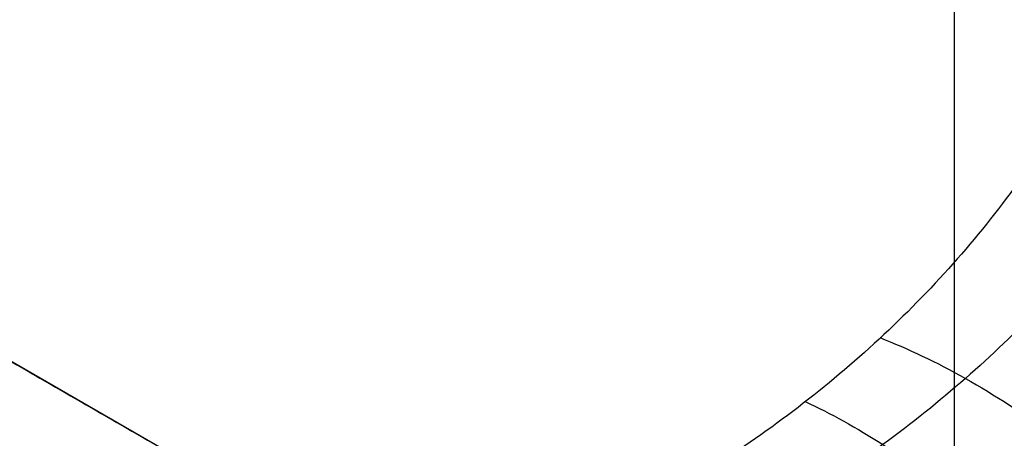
# Model space of a CAD drawing. Header units: centimetres. Extents: x -10 to 8.9, y -29.1 to -8.
# Tile 596 of 656: x -6.5804 to -6.5484, y -28.3728 to -28.3592. Entities that reach past the tile are written whole.
import ezdxf

# ---------------------------------------------------------------- set-up
doc = ezdxf.new("R2010")
doc.units = ezdxf.units.CM
doc.layers.add('Default', color=7, linetype='Continuous', true_color=0x000000)

msp = doc.modelspace()

# ---------------------------------------------------------------- linework, layer by layer
at = {"layer": 'Default'}
for p, q in [((-6.550000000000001, -28.35915252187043, 0.2690766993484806), (-6.550000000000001, -28.43016660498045, 0.2432296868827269)), ((-6.5625, -28.38080315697, 0.28950257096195), (-6.586499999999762, -28.36694675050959, 0.28950257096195))]:
    msp.add_line(p, q, dxfattribs=at)
at = {"layer": 'Default', "extrusion": (1, 0, 0)}
for radius in [3.9, 3.6]:
    msp.add_arc((-25.205, 0.45, -6.550000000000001), radius, 90, 180, dxfattribs=at)
at = {"layer": 'Default', "extrusion": (0, 0, -1)}
for centre, radius, start, end in [((6.550000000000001, -28.205, -0.45), 0.9, 270, 90), ((6.550000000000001, -28.205, 0.3399975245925), 0.9000000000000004, 270, 90), ((6.550000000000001, -28.205, -0.45), 0.9, 90, 270), ((6.550000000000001, -28.205, 0.3399975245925), 0.8999999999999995, 90, 270), ((6.550000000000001, -28.205, 1.15), 0.8550000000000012, 270, 90), ((6.550000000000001, -28.205, 1.15), 0.8550000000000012, 90, 270), ((6.550000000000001, -28.205, -0.35), 0.775, 270, 90), ((6.550000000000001, -28.205, -0.35), 0.6000000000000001, 270, 90), ((6.550000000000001, -28.205, -0.4), 0.6000000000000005, 270, 90), ((6.550000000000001, -28.205, -0.4), 0.5999999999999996, 90, 270), ((6.550000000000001, -28.205, -0.2), 0.6367740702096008, 180, 0), ((6.550000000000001, -28.205, -0.1809807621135), 0.6125, 180, 0), ((6.550000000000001, -28.205, -0.1625), 0.6075000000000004, 180, 0), ((6.550000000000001, -28.205, -0.195), 0.6075000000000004, 180, 0), ((6.550000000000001, -28.205, 1.220980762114), 0.6075, 180, 0), ((6.550000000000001, -28.205, 1.24), 0.6075000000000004, 180, 0), ((6.550000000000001, -28.205, -0.18660444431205), 0.5500000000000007, 180, 0), ((6.55000000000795, -28.20500000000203, -0.1625), 0.1937629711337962, 263.8385486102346, 306.1614513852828)]:
    msp.add_arc(centre, radius, start, end, dxfattribs=at)
at = {"layer": 'Default'}
for centre, radius, start, end in [((-6.550000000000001, -28.205, -1.15), 0.8549999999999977, 90, 270), ((-6.550000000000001, -28.205, -0.82), 0.8349999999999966, 90, 270), ((-6.550000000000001, -28.205, -1.13), 0.8349999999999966, 90, 270), ((-6.550000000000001, -28.205, -0.9750000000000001), 0.8350000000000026, 90, 270), ((-6.550000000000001, -28.205, -0.82), 0.8349999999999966, 270, 90), ((-6.550000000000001, -28.205, -1.13), 0.8349999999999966, 270, 90), ((-6.550000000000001, -28.205, -0.9750000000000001), 0.8350000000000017, 270, 90), ((-6.550000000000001, -28.205, -0.17362505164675), 0.7750000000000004, 90, 270), ((-6.550000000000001, -28.205, 0.35), 0.775, 270, 90), ((-6.550000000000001, -28.205, -0.1486250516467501), 0.7749999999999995, 270, 90), ((-6.550000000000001, -28.205, 0.45), 0.6000000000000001, 90, 270), ((-6.550000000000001, -28.205, 0.45), 0.6000000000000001, 270, 90), ((-6.550000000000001, -28.205, 0.35), 0.6000000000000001, 270, 90), ((-6.550000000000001, -28.205, -1.24), 0.6400000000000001, 180, 0), ((-6.550000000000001, -28.205, 0.2), 0.6367740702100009, 180, 0), ((-6.550000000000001, -28.205, 0.1625), 0.6231698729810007, 180, 0), ((-6.550000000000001, -28.205, 0.17875), 0.6074999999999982, 180, 0), ((-6.550000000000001, -28.205, -1.230490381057), 0.6074999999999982, 180, 0), ((-6.550000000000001, -28.205, 0.195), 0.55, 180, 0), ((-6.550000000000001, -28.205, 0.1782088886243), 0.55, 248.3999999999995, 0)]:
    msp.add_arc(centre, radius, start, end, dxfattribs=at)
at = {"layer": 'Default', "extrusion": (-1, 0, 0)}
msp.add_arc((28.205, -0.1449999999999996, 6.550000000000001), 1.2, 275.5456418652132, 280.0456954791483, dxfattribs=at)
at = {"layer": 'Default'}
for points in [[(-6.549999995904, -29.10499504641, -1.129995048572), (-6.562534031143, -29.10499504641, -1.129995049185), (-6.587613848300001, -29.10447872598, -1.129973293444), (-6.625216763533, -29.1021145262, -1.129982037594), (-6.662695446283, -29.09818200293, -1.129979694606), (-6.700029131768, -29.0926742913, -1.129980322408), (-6.737073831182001, -29.08561193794, -1.129980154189), (-6.773802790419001, -29.0770016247, -1.129980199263), (-6.810138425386, -29.06685949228, -1.129980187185), (-6.845986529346, -29.05521510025, -1.129980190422), (-6.881339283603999, -29.04207130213, -1.129980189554), (-6.916101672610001, -29.02746185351, -1.129980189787), (-6.950229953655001, -29.01140569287, -1.129980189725), (-6.983649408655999, -28.99393710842, -1.129980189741), (-7.016292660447, -28.97509411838, -1.129980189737), (-7.048140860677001, -28.95488652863, -1.129980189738), (-7.079107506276, -28.93336748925, -1.129980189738), (-7.109151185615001, -28.91056651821, -1.129980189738), (-7.138208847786, -28.88653057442, -1.129980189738), (-7.166219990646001, -28.86131294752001, -1.129980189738), (-7.193170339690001, -28.8349254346, -1.129980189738), (-7.218986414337, -28.80743764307, -1.129980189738), (-7.243631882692, -28.77888933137, -1.129980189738), (-7.267057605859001, -28.74933627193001, -1.129980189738), (-7.289212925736, -28.71884626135, -1.129980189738), (-7.310087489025, -28.68743253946, -1.129980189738), (-7.329624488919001, -28.65517728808, -1.129980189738), (-7.347795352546, -28.62212915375, -1.129980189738), (-7.364564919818, -28.5883504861, -1.129980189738), (-7.379896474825, -28.5539205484, -1.129980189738), (-7.393783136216, -28.51885373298, -1.129980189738), (-7.406186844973, -28.48324093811, -1.129980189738), (-7.417089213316, -28.44713727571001, -1.129980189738), (-7.426469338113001, -28.41060914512, -1.129980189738), (-7.434307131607, -28.37374413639, -1.129980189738), (-7.440599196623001, -28.33655693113, -1.129980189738), (-7.445327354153, -28.29914276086, -1.129980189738), (-7.448484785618, -28.26156197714, -1.129980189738), (-7.450065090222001, -28.22388067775, -1.129980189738), (-7.450066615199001, -28.18619179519, -1.129980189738), (-7.44848930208, -28.14850979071, -1.129980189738), (-7.445334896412, -28.11092897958, -1.129980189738), (-7.440609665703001, -28.07351393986, -1.129980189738), (-7.434320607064, -28.03632652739, -1.129980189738), (-7.426485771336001, -27.99946088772, -1.129980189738), (-7.41710840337, -27.962931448, -1.129980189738), (-7.406208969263, -27.92682714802, -1.129980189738), (-7.393807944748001, -27.89121296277, -1.129980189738), (-7.379924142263, -27.8561452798, -1.129980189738), (-7.364595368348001, -27.82171420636, -1.129980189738), (-7.347828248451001, -27.78793376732, -1.129980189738), (-7.329660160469, -27.75488449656, -1.129980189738), (-7.310125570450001, -27.72262746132, -1.129980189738), (-7.289253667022, -27.69121236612, -1.129980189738), (-7.267100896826, -27.66072075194, -1.129980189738), (-7.24367717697, -27.63116541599, -1.129980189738), (-7.219034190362, -27.60261541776, -1.129980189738), (-7.193220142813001, -27.57512541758, -1.129980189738), (-7.166272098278, -27.54873599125, -1.129980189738), (-7.138263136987, -27.52351627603, -1.129980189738), (-7.109206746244, -27.4994775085, -1.129980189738), (-7.079164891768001, -27.47667419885, -1.129980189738), (-7.048199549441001, -27.45515245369, -1.129980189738), (-7.016352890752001, -27.43494235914, -1.129980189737), (-6.983711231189, -27.41609686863, -1.129980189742), (-6.950292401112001, -27.39862529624, -1.129980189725), (-6.916165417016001, -27.38256652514, -1.129980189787), (-6.881404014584, -27.36795432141, -1.129980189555), (-6.846052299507, -27.35480779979, -1.129980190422), (-6.810204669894, -27.34316048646, -1.129980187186), (-6.773868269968, -27.33301516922, -1.129980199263), (-6.73714051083, -27.32440226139, -1.12998015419), (-6.700099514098, -27.31733765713, -1.129980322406), (-6.662768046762, -27.31182714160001, -1.129979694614), (-6.625283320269, -27.30789088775, -1.129982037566), (-6.587660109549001, -27.3055227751, -1.129973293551), (-6.562551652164, -27.30500495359, -1.129995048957), (-6.550000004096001, -27.30500495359, -1.129995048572)], [(-6.550000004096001, -27.30500495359, -1.129995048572), (-6.537465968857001, -27.30500495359, -1.129995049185), (-6.512386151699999, -27.30552127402, -1.129973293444), (-6.474783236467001, -27.3078854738, -1.129982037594), (-6.437304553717, -27.31181799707, -1.129979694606), (-6.399970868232, -27.3173257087, -1.129980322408), (-6.362926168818, -27.32438806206, -1.129980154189), (-6.326197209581, -27.3329983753, -1.129980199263), (-6.289861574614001, -27.34314050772, -1.129980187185), (-6.254013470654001, -27.35478489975, -1.129980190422), (-6.218660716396, -27.36792869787, -1.129980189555), (-6.183898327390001, -27.38253814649, -1.129980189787), (-6.149770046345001, -27.39859430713, -1.129980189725), (-6.116350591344, -27.41606289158, -1.129980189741), (-6.083707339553, -27.43490588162, -1.129980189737), (-6.051859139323, -27.45511347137, -1.129980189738), (-6.020892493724, -27.47663251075, -1.129980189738), (-5.990848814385, -27.49943348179, -1.129980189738), (-5.961791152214, -27.52346942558, -1.129980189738), (-5.933780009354, -27.54868705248, -1.129980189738), (-5.906829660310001, -27.5750745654, -1.129980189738), (-5.881013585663, -27.60256235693, -1.129980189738), (-5.856368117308, -27.63111066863, -1.129980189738), (-5.832942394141, -27.66066372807, -1.129980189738), (-5.810787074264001, -27.69115373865, -1.129980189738), (-5.789912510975, -27.72256746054, -1.129980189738), (-5.770375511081, -27.75482271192, -1.129980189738), (-5.752204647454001, -27.78787084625, -1.129980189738), (-5.735435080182, -27.8216495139, -1.129980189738), (-5.720103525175, -27.8560794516, -1.129980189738), (-5.706216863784, -27.89114626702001, -1.129980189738), (-5.693813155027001, -27.92675906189, -1.129980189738), (-5.682910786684, -27.96286272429, -1.129980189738), (-5.673530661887, -27.99939085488, -1.129980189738), (-5.665692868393, -28.03625586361, -1.129980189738), (-5.659400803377, -28.07344306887, -1.129980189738), (-5.654672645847, -28.11085723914, -1.129980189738), (-5.651515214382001, -28.14843802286, -1.129980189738), (-5.649934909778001, -28.18611932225, -1.129980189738), (-5.649933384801, -28.22380820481, -1.129980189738), (-5.65151069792, -28.26149020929, -1.129980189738), (-5.654665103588, -28.29907102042, -1.129980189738), (-5.659390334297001, -28.33648606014, -1.129980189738), (-5.665679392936, -28.37367347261, -1.129980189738), (-5.673514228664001, -28.41053911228, -1.129980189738), (-5.68289159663, -28.447068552, -1.129980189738), (-5.693791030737, -28.48317285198, -1.129980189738), (-5.706192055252, -28.51878703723, -1.129980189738), (-5.720075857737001, -28.5538547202, -1.129980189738), (-5.735404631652, -28.58828579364, -1.129980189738), (-5.752171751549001, -28.62206623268, -1.129980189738), (-5.770339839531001, -28.65511550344, -1.129980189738), (-5.78987442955, -28.68737253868, -1.129980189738), (-5.810746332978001, -28.71878763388, -1.129980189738), (-5.832899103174, -28.74927924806, -1.129980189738), (-5.85632282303, -28.77883458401, -1.129980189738), (-5.880965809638, -28.80738458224, -1.129980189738), (-5.906779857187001, -28.83487458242, -1.129980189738), (-5.933727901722, -28.86126400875, -1.129980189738), (-5.961736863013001, -28.88648372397, -1.129980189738), (-5.990793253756, -28.9105224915, -1.129980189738), (-6.020835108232, -28.93332580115, -1.129980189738), (-6.051800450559, -28.95484754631, -1.129980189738), (-6.083647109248, -28.97505764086, -1.129980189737), (-6.116288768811, -28.99390313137, -1.129980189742), (-6.149707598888, -29.01137470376, -1.129980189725), (-6.183834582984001, -29.02743347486, -1.129980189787), (-6.218595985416, -29.04204567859, -1.129980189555), (-6.253947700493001, -29.05519220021, -1.129980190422), (-6.289795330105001, -29.06683951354, -1.129980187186), (-6.326131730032, -29.07698483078, -1.129980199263), (-6.36285948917, -29.08559773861, -1.12998015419), (-6.399900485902, -29.09266234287, -1.129980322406), (-6.437231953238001, -29.0981728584, -1.129979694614), (-6.47471667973, -29.10210911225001, -1.129982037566), (-6.512339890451, -29.1044772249, -1.129973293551), (-6.537448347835, -29.10499504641, -1.129995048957), (-6.549999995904, -29.10499504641, -1.129995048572)], [(-6.54999999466, -29.08499354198, -1.149993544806), (-6.562348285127, -29.08499354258, -1.149993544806), (-6.587013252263, -29.08445540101, -1.150002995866), (-6.623948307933, -29.08212963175, -1.14999919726), (-6.660723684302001, -29.07824776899, -1.150000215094), (-6.697345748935, -29.07282030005, -1.149999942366), (-6.733698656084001, -29.06585870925, -1.150000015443), (-6.769767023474, -29.05736499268, -1.149999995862), (-6.805407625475, -29.04737034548, -1.150000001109), (-6.840468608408, -29.03593097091, -1.149999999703), (-6.874973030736, -29.0230526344, -1.15000000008), (-6.908893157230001, -29.00874977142, -1.149999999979), (-6.942222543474, -28.99302303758, -1.150000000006), (-6.974865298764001, -28.97591353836, -1.149999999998), (-7.006743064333, -28.95746527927, -1.15), (-7.03783715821, -28.93768911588, -1.15), (-7.068069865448, -28.91663334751, -1.15), (-7.097405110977, -28.89432308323, -1.15), (-7.125772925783, -28.87081033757, -1.15), (-7.153108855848, -28.84615321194, -1.15), (-7.179401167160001, -28.82036335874, -1.15), (-7.204583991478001, -28.79350448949, -1.15), (-7.228627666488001, -28.76560908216, -1.15), (-7.251482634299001, -28.73673271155, -1.15), (-7.273099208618, -28.7069415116, -1.15), (-7.293466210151, -28.67624952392, -1.15), (-7.312527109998, -28.64473889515, -1.15), (-7.330255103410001, -28.61245562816, -1.15), (-7.346616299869, -28.57945973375, -1.15), (-7.361575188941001, -28.54582763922, -1.15), (-7.375124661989, -28.51157375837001, -1.15), (-7.38722678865, -28.47678898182, -1.15), (-7.397864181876, -28.44152591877, -1.15), (-7.407016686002, -28.40584840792, -1.15), (-7.41466462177, -28.36984190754, -1.15), (-7.420804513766, -28.33352114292, -1.15), (-7.425418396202, -28.29698120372, -1.15), (-7.42849999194, -28.26028028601, -1.15), (-7.430043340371, -28.22347886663, -1.15), (-7.430046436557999, -28.18666512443, -1.15), (-7.428508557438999, -28.14985317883, -1.15), (-7.425431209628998, -28.11313923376, -1.15), (-7.420820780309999, -28.07658825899, -1.15), (-7.414683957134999, -28.04025901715, -1.15), (-7.407038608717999, -28.00424470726, -1.15), (-7.397887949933, -27.96855891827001, -1.15), (-7.387251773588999, -27.93328760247, -1.15), (-7.375149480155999, -27.898492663, -1.15), (-7.361599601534, -27.86423027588, -1.15), (-7.346641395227, -27.83059360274, -1.15), (-7.330282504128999, -27.79759691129, -1.15), (-7.312558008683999, -27.7653147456, -1.15), (-7.293499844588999, -27.73380355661, -1.15), (-7.273135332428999, -27.70311054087, -1.15), (-7.251520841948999, -27.67331768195, -1.15), (-7.228667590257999, -27.64443925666, -1.15), (-7.204627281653, -27.61654375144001, -1.15), (-7.179450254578, -27.58968697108, -1.15), (-7.153162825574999, -27.56389755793, -1.15), (-7.125823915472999, -27.5392334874, -1.15), (-7.097441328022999, -27.51570523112, -1.15), (-7.068086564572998, -27.4933783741, -1.15), (-7.037834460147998, -27.4723087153, -1.15), (-7.006722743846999, -27.45252207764, -1.15), (-6.974828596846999, -27.43406595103, -1.149999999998), (-6.942169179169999, -27.41695013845, -1.150000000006), (-6.908822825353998, -27.4012185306, -1.149999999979), (-6.874881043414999, -27.38691047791, -1.15000000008), (-6.840354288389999, -27.37402879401, -1.149999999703), (-6.805278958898, -27.36259055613, -1.150000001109), (-6.769636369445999, -27.35260139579, -1.149999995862), (-6.733570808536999, -27.34411402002, -1.150000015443), (-6.697211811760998, -27.33715686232, -1.149999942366), (-6.660584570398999, -27.33173462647, -1.150000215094), (-6.623819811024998, -27.32785985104, -1.14999919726), (-6.586922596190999, -27.32554162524, -1.150002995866), (-6.562313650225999, -27.32500645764, -1.149993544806), (-6.550000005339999, -27.32500645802, -1.149993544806)], [(-6.550000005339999, -27.32500645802, -1.149993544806), (-6.537651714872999, -27.32500645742, -1.149993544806), (-6.512986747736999, -27.32554459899, -1.150002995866), (-6.476051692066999, -27.32787036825, -1.14999919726), (-6.439276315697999, -27.33175223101, -1.150000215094), (-6.402654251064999, -27.33717969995, -1.149999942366), (-6.366301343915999, -27.34414129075, -1.150000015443), (-6.330232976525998, -27.35263500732, -1.149999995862), (-6.294592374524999, -27.36262965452, -1.150000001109), (-6.259531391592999, -27.37406902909, -1.149999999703), (-6.225026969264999, -27.3869473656, -1.15000000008), (-6.191106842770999, -27.40125022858, -1.149999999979), (-6.157777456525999, -27.41697696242, -1.150000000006), (-6.125134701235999, -27.43408646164, -1.149999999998), (-6.093256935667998, -27.45253472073, -1.15), (-6.062162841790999, -27.47231088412, -1.15), (-6.031930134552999, -27.49336665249, -1.15), (-6.002594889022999, -27.51567691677, -1.15), (-5.974227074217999, -27.53918966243, -1.15), (-5.946891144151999, -27.56384678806, -1.15), (-5.920598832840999, -27.58963664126, -1.15), (-5.895416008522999, -27.61649551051, -1.15), (-5.871372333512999, -27.64439091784, -1.15), (-5.848517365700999, -27.67326728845, -1.15), (-5.826900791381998, -27.7030584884, -1.15), (-5.806533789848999, -27.73375047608, -1.15), (-5.787472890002, -27.76526110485, -1.15), (-5.76974489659, -27.79754437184, -1.15), (-5.753383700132, -27.83054026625, -1.15), (-5.738424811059, -27.86417236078, -1.15), (-5.724875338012, -27.89842624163, -1.15), (-5.71277321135, -27.93321101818, -1.15), (-5.702135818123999, -27.96847408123, -1.15), (-5.692983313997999, -28.00415159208, -1.15), (-5.68533537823, -28.04015809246, -1.15), (-5.679195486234, -28.07647885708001, -1.15), (-5.674581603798, -28.11301879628, -1.15), (-5.67150000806, -28.14971971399, -1.15), (-5.669956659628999, -28.18652113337, -1.15), (-5.669953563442, -28.22333487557, -1.15), (-5.671491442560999, -28.26014682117, -1.15), (-5.674568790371, -28.29686076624, -1.15), (-5.679179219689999, -28.33341174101, -1.15), (-5.685316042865, -28.36974098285, -1.15), (-5.692961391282, -28.40575529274, -1.15), (-5.702112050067, -28.44144108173, -1.15), (-5.712748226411, -28.47671239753, -1.15), (-5.724850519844, -28.511507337, -1.15), (-5.738400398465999, -28.54576972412, -1.15), (-5.753358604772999, -28.57940639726, -1.15), (-5.769717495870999, -28.61240308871, -1.15), (-5.787441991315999, -28.6446852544, -1.15), (-5.806500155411, -28.6761964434, -1.15), (-5.826864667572, -28.70688945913, -1.15), (-5.848479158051, -28.73668231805, -1.15), (-5.871332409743, -28.76556074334, -1.15), (-5.895372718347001, -28.79345624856, -1.15), (-5.920549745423, -28.82031302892, -1.15), (-5.946837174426, -28.84610244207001, -1.15), (-5.974176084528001, -28.8707665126, -1.15), (-6.002558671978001, -28.89429476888, -1.15), (-6.031913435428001, -28.9166216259, -1.15), (-6.062165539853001, -28.9376912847, -1.15), (-6.093277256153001, -28.95747792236, -1.15), (-6.125171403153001, -28.97593404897, -1.149999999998), (-6.157830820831, -28.99304986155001, -1.150000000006), (-6.191177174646, -29.0087814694, -1.149999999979), (-6.225118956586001, -29.02308952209, -1.15000000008), (-6.25964571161, -29.03597120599, -1.149999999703), (-6.294721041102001, -29.04740944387, -1.150000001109), (-6.330363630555, -29.05739860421, -1.149999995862), (-6.366429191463, -29.06588597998, -1.150000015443), (-6.40278818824, -29.07284313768, -1.149999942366), (-6.439415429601, -29.07826537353, -1.150000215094), (-6.476180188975, -29.08214014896, -1.14999919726), (-6.513077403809, -29.08445837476, -1.150002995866), (-6.537686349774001, -29.08499354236, -1.149993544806), (-6.54999999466, -29.08499354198, -1.149993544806)], [(-6.549999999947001, -27.42838343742, -0.7616165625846), (-6.538747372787, -27.42824483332, -0.7617551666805), (-6.516204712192, -27.42845367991, -0.7620351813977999), (-6.482313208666, -27.43024072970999, -0.7624632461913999), (-6.448493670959, -27.43350371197, -0.7628974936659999), (-6.414786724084, -27.43824561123, -0.763337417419), (-6.381352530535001, -27.44444544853, -0.7637809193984), (-6.348201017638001, -27.45209983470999, -0.7642278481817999), (-6.315445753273, -27.46118216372, -0.764676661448), (-6.283108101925, -27.47168408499, -0.7651270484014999), (-6.251249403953, -27.48358745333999, -0.7655781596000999), (-6.219910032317, -27.49687984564, -0.766029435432), (-6.189177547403, -27.51152847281, -0.7664796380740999), (-6.159225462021, -27.52744172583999, -0.7669261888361), (-6.130017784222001, -27.54461827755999, -0.7673695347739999), (-6.101215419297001, -27.56329288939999, -0.7678150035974), (-6.073286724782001, -27.58321536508, -0.7682556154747), (-6.047409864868, -27.60344005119, -0.7686723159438), (-6.024707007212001, -27.6227118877, -0.7690451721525), (-6.004504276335, -27.64114310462, -0.7693833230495), (-5.984998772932, -27.66020157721, -0.7697151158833), (-5.965776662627, -27.68034635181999, -0.7700594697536), (-5.947249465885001, -27.70119728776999, -0.7704083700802), (-5.929608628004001, -27.72252886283, -0.7707584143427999), (-5.913139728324, -27.74390244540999, -0.7711027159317), (-5.896745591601, -27.76673460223, -0.7714641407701), (-5.879471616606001, -27.79280128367, -0.7718690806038), (-5.862185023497, -27.82140181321, -0.7723044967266), (-5.845650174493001, -27.85166194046, -0.7727558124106), (-5.830525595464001, -27.88248582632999, -0.7732063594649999), (-5.816816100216, -27.91378163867, -0.7736550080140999), (-5.804432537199, -27.94575507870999, -0.7741047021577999), (-5.793443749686, -27.97826360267, -0.7745533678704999), (-5.783885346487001, -28.01119863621, -0.7749995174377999), (-5.775776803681, -28.04447658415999, -0.7754420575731), (-5.769121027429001, -28.07806966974, -0.7758806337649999), (-5.763924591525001, -28.11195605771, -0.7763150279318), (-5.760204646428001, -28.14606329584, -0.7767440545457), (-5.75797080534, -28.18027120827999, -0.7771671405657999), (-5.757226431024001, -28.21470555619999, -0.7775824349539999), (-5.757979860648, -28.24925848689, -0.7780047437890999), (-5.760231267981, -28.28374168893, -0.7784336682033), (-5.763975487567, -28.31808767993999, -0.7788678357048), (-5.769197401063, -28.35219385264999, -0.7793060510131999), (-5.775894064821, -28.38605939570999, -0.7797482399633), (-5.784064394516, -28.41964983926, -0.7801939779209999), (-5.793686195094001, -28.45285785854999, -0.7806418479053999), (-5.804730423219, -28.48558927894, -0.781090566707), (-5.817164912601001, -28.51776854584, -0.7815390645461), (-5.830995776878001, -28.54941158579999, -0.7819875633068), (-5.846175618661, -28.5804064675, -0.7824344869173), (-5.862691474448, -28.61072888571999, -0.7828794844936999), (-5.880499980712, -28.64029706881, -0.7833213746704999), (-5.899571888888, -28.66906635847, -0.7837594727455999), (-5.91989141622, -28.69700629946, -0.7841934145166), (-5.941356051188, -28.72398166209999, -0.7846208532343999), (-5.963982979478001, -28.75002327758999, -0.7850431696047), (-5.987781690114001, -28.77512537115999, -0.7854569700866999), (-6.012782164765, -28.7993101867, -0.7858765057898), (-6.03884161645, -28.82242111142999, -0.7863039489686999), (-6.065837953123, -28.84435183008, -0.786736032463), (-6.093752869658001, -28.86509285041, -0.7871728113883), (-6.122529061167, -28.88460275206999, -0.7876132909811), (-6.15214747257, -28.90286625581, -0.7880571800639), (-6.18250003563, -28.91981717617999, -0.7885028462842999), (-6.213581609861, -28.93545322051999, -0.7889502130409), (-6.245293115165, -28.94972306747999, -0.7893978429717), (-6.277594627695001, -28.96261096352, -0.7898451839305), (-6.310433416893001, -28.97409375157, -0.790291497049), (-6.343717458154, -28.98414082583, -0.7907355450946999), (-6.377431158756, -28.99274659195, -0.7911771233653), (-6.411455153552, -28.99988067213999, -0.7916146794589), (-6.445763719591, -29.00553981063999, -0.7920479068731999), (-6.480290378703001, -29.00971218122, -0.7924759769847), (-6.515041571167, -29.01239375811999, -0.7928989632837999), (-6.538334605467, -29.01317723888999, -0.7931772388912), (-6.549999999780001, -29.01331529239, -0.7933152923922)], [(-6.550000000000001, -27.43, -0.5972501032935), (-6.56115897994, -27.43, -0.5970328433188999), (-6.583482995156, -27.43048187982, -0.5965943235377), (-6.616944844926, -27.43265418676, -0.5959253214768), (-6.650259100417, -27.43626923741, -0.5952475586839), (-6.683359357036, -27.44131565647, -0.5945624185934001), (-6.716212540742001, -27.4477863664, -0.5938706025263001), (-6.748794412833, -27.45567987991, -0.5931725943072), (-6.781012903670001, -27.46497802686, -0.5924703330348), (-6.812768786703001, -27.47565012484, -0.591765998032), (-6.844013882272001, -27.48767545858, -0.5910606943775), (-6.874731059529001, -27.50104738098, -0.5903548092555), (-6.904876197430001, -27.51575187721, -0.5896493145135), (-6.934354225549, -27.5317457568, -0.5889464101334), (-6.963076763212, -27.54897711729, -0.5882482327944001), (-6.991013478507, -27.56742165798, -0.5875555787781), (-7.018171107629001, -27.58708750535, -0.5868682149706), (-7.044464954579, -27.60792000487, -0.5861883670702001), (-7.069824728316, -27.62986398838, -0.5855173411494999), (-7.094172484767, -27.65284536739, -0.5848591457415), (-7.117510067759, -27.67686044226, -0.5842067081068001), (-7.139799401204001, -27.70187428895, -0.5835390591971), (-7.160974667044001, -27.72781144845, -0.5828635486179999), (-7.181023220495, -27.75465737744, -0.5821791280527), (-7.19987616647, -27.78231838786, -0.5814885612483), (-7.217534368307, -27.81079578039, -0.5807917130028), (-7.233936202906, -27.83999311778, -0.5800909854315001), (-7.249065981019, -27.86987929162, -0.5793871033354), (-7.26289118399, -27.90039388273, -0.5786815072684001), (-7.275379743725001, -27.93146156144, -0.5779759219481), (-7.286523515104, -27.96306606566, -0.5772707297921), (-7.296282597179, -27.99509245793, -0.5765684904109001), (-7.304656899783, -28.02754004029, -0.5758692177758), (-7.311615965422, -28.06029404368, -0.5751753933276), (-7.317156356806, -28.09332977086, -0.5744875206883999), (-7.321264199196, -28.12657623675, -0.5738071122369), (-7.323931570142, -28.15995589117, -0.5731356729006), (-7.32515493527, -28.19344108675, -0.5724740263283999), (-7.324931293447, -28.22691472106, -0.5718235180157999), (-7.323260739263, -28.26037875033, -0.5711577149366), (-7.32014798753, -28.29371799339, -0.5704837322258), (-7.315595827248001, -28.32691034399, -0.5698007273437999), (-7.309616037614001, -28.35986074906, -0.5691109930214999), (-7.302220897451, -28.3925194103, -0.5684155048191), (-7.293396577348, -28.42491388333, -0.5677136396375), (-7.283181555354, -28.45688503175, -0.5670087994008), (-7.271595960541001, -28.48836355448, -0.5663024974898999), (-7.258771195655, -28.51907310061, -0.5656011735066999), (-7.244383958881, -28.54974020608, -0.5648880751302), (-7.228473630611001, -28.58008165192, -0.5641690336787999), (-7.211527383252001, -28.6091953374, -0.5634655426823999), (-7.19408401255, -28.6363953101, -0.5627952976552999), (-7.176828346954, -28.66108061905, -0.5621755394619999), (-7.158514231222, -28.68525818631, -0.5615570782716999), (-7.139010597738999, -28.70899061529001, -0.5609378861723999), (-7.118580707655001, -28.73193012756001, -0.5603259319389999), (-7.097412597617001, -28.75387608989, -0.5597300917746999), (-7.075801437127, -28.77462114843, -0.5591438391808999), (-7.052120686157, -28.79564115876, -0.5585127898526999), (-7.026110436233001, -28.81682666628, -0.5578356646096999), (-6.998585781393, -28.83728768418, -0.5571347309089), (-6.970426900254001, -28.85633882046, -0.5564328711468), (-6.942060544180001, -28.87379155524, -0.5557398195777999), (-6.912890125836, -28.89006189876, -0.5550407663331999), (-6.882919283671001, -28.90511796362, -0.5543354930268), (-6.852304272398, -28.91887145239, -0.5536297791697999), (-6.821145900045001, -28.93127751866, -0.5529183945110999), (-6.800080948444, -28.93862706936, -0.5524606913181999), (-6.789483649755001, -28.94207027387, -0.5522266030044)], [(-6.789484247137, -28.94207008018, -0.6175262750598), (-6.800126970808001, -28.93861210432, -0.6177613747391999), (-6.821282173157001, -28.93122889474, -0.6182212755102), (-6.852574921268, -28.91875910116, -0.6189357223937), (-6.883317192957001, -28.90493096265, -0.6196445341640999), (-6.913405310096, -28.88979091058, -0.6203527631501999), (-6.942671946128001, -28.87343489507, -0.6210543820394), (-6.971153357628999, -28.85587272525, -0.6217505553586), (-6.999453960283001, -28.83667361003, -0.6224563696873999), (-7.026982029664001, -28.81614593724, -0.6231579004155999), (-7.052724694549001, -28.79511540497, -0.6238285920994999), (-7.075688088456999, -28.77470611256, -0.6244406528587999), (-7.096540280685, -28.75472753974, -0.6250063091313), (-7.117201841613, -28.73340119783, -0.6255859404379), (-7.137298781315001, -28.71097315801, -0.6261852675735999), (-7.156505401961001, -28.68777765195, -0.6267916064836), (-7.174377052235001, -28.6644067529, -0.6273907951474), (-7.191067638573, -28.64083669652, -0.6279842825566), (-7.208179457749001, -28.61460584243, -0.6286329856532), (-7.225174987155, -28.58598153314, -0.6293273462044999), (-7.241316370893, -28.55585288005, -0.6300441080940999), (-7.256034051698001, -28.52518505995, -0.6307598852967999), (-7.269181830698, -28.49444082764, -0.631464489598), (-7.281070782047, -28.46295258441, -0.6321734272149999), (-7.291591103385, -28.43093445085, -0.6328816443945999), (-7.300711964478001, -28.39848002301, -0.6335870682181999), (-7.308395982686, -28.36573904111, -0.6342864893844), (-7.314654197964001, -28.33269712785, -0.6349802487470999), (-7.319480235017, -28.2993587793, -0.6356683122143), (-7.322853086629, -28.26583798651, -0.6363478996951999), (-7.324764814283, -28.23222832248, -0.6370185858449), (-7.325216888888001, -28.19861914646, -0.6376731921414), (-7.324209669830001, -28.16496747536, -0.6383354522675), (-7.321739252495, -28.13136586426, -0.6390098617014), (-7.317810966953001, -28.09790636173, -0.6396929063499), (-7.312441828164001, -28.06469953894, -0.6403827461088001), (-7.305640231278, -28.03176565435, -0.6410787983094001), (-7.297409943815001, -27.99913479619, -0.6417804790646), (-7.287779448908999, -27.96691667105, -0.6424854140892), (-7.276751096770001, -27.9351203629, -0.6431934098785), (-7.264364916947, -27.90386096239, -0.6439019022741), (-7.250624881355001, -27.87314580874, -0.6446107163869), (-7.235567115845, -27.84306114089, -0.6453178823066), (-7.219222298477, -27.81366399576, -0.6460220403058), (-7.201608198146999, -27.78498951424, -0.6467223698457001), (-7.182782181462, -27.75712843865, -0.6474166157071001), (-7.162745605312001, -27.73008418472, -0.6481047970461), (-7.141574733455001, -27.70395960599, -0.6487839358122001), (-7.119270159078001, -27.67875497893, -0.6494553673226), (-7.095911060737, -27.65456105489, -0.6501116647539), (-7.071516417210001, -27.63139470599, -0.6507717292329), (-7.046135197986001, -27.60930554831, -0.6514444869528), (-7.019833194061, -27.58834849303, -0.6521254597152), (-6.992625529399, -27.56853730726, -0.6528149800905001), (-6.964612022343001, -27.54994354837, -0.6535103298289), (-6.935791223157, -27.53256604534, -0.6542115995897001), (-6.906264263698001, -27.51646691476, -0.6549163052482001), (-6.876051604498, -27.50165601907, -0.6556239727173), (-6.845230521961, -27.48817308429, -0.6563327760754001), (-6.813866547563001, -27.47604412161, -0.6570412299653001), (-6.781982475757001, -27.46527960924, -0.6577488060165), (-6.749685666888, -27.45591536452, -0.6584531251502), (-6.716987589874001, -27.4479548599, -0.6591539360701), (-6.684003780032, -27.44142631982, -0.6598487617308), (-6.650747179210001, -27.43633045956, -0.6605373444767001), (-6.617253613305, -27.43267848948, -0.6612188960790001), (-6.583632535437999, -27.43048613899, -0.661891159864), (-6.561207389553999, -27.43, -0.6623316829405), (-6.550000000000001, -27.43, -0.662549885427)], [(-6.550000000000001, -27.43, -0.6972501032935), (-6.561267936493, -27.43, -0.6970307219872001), (-6.583804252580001, -27.43049139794, -0.6965879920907), (-6.61755744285, -27.43270343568, -0.6959129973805), (-6.651160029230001, -27.43638250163, -0.6952291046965), (-6.684598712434, -27.44152813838, -0.6945365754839), (-6.717747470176, -27.44812038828, -0.6938380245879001), (-6.750605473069, -27.45615842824, -0.6931334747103), (-6.783064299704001, -27.46561715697, -0.6924252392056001), (-6.815089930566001, -27.4764852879, -0.6917140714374), (-6.846610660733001, -27.48874036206, -0.6910015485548), (-6.877547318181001, -27.50234857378, -0.6902894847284), (-6.907915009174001, -27.51731967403, -0.6895775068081), (-6.937610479, -27.53360932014, -0.6888679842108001), (-6.966554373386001, -27.55117370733, -0.688162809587), (-6.994658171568, -27.56995299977, -0.6874642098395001), (-7.021924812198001, -27.58994429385, -0.6867720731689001), (-7.048329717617, -27.6111357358, -0.6860872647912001), (-7.073786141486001, -27.63346269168, -0.6854109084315), (-7.098218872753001, -27.65685595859, -0.6847490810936), (-7.121587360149, -27.68126941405, -0.6840878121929), (-7.143890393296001, -27.7067018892, -0.6834121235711), (-7.165081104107, -27.73310768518, -0.6827273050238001), (-7.185092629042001, -27.76040616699, -0.6820343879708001), (-7.203870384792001, -27.78851571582, -0.6813356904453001), (-7.221404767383, -27.8174154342, -0.6806316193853), (-7.237678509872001, -27.84708209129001, -0.679922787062), (-7.252648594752, -27.87744603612, -0.6792108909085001), (-7.266266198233, -27.90840470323, -0.6784983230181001), (-7.278516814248, -27.93991686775, -0.6777860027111), (-7.289380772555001, -27.97192859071, -0.6770751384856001), (-7.298848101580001, -28.00441727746, -0.6763662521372), (-7.306887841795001, -28.03728913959, -0.6756614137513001), (-7.313479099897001, -28.07044277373, -0.6749627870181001), (-7.318621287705, -28.10386986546, -0.6742704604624), (-7.322299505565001, -28.13747402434, -0.673586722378), (-7.324510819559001, -28.17124320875, -0.6729107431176), (-7.32524574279, -28.20505069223, -0.6722491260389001), (-7.324506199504, -28.23885557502, -0.6715875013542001), (-7.322293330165, -28.27259428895, -0.6709121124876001), (-7.318610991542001, -28.30621099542, -0.6702280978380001), (-7.313462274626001, -28.33965308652, -0.6695354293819), (-7.306867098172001, -28.37280435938, -0.6688368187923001), (-7.298825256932, -28.40566618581, -0.6681321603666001), (-7.28936568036, -28.43811889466, -0.6674240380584), (-7.278492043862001, -28.47015225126, -0.6667126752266), (-7.266236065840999, -28.50166786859, -0.6660002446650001), (-7.252617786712, -28.53261978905, -0.6652878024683), (-7.237652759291, -28.56296621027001, -0.6645762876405), (-7.221395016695, -28.5926013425, -0.6638681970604), (-7.203847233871, -28.62152114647, -0.6631636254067), (-7.18506935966, -28.64962682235, -0.6624650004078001), (-7.165062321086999, -28.67691634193, -0.6617722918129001), (-7.143889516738, -28.70329841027, -0.6610880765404), (-7.121599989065, -28.72871687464, -0.6604127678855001), (-7.098221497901, -28.75314154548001, -0.6597511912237), (-7.073795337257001, -28.77652867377, -0.659089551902), (-7.048350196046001, -28.79884641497, -0.6584134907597), (-7.021980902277, -28.8200122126, -0.6577295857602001), (-6.994713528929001, -28.84000846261, -0.6570373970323), (-6.966608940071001, -28.85879138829, -0.6563387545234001), (-6.937678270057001, -28.87635130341, -0.6556338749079), (-6.908003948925, -28.89263330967, -0.6549248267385), (-6.877681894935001, -28.90758833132, -0.6542138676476), (-6.846740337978, -28.92120609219, -0.6535016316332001), (-6.815218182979, -28.93346826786, -0.6527890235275), (-6.783158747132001, -28.94435386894, -0.65207705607), (-6.750663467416, -28.95382607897, -0.6513680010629), (-6.717828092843, -28.96186149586, -0.6506639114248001), (-6.684674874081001, -28.96845858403, -0.6499652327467), (-6.651218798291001, -28.97361042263, -0.6492723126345), (-6.617557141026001, -28.97729720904, -0.6485872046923), (-6.583793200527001, -28.97950903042, -0.6479120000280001), (-6.561261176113, -28.98, -0.6474693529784), (-6.550000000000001, -28.98, -0.6472501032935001)], [(-6.550000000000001, -28.98, -0.6472501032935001), (-6.538733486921, -28.98, -0.6470307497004), (-6.516189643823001, -28.97950872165, -0.6465878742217), (-6.482389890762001, -28.97729300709, -0.6459119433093), (-6.448718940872, -28.97360204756, -0.6452266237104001), (-6.415286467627, -28.96845141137, -0.6445341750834), (-6.382136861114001, -28.9618541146, -0.6438355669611), (-6.349274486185, -28.95380935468, -0.6431308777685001), (-6.316821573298, -28.94434696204, -0.6424227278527), (-6.284787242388, -28.93346993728, -0.6417113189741), (-6.253280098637, -28.92121449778, -0.6409990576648), (-6.222324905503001, -28.90759197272, -0.6402865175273), (-6.191987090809, -28.89262837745, -0.6395751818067), (-6.162348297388, -28.87636610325, -0.6388669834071), (-6.133423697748, -28.85881215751, -0.6381622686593), (-6.1053183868, -28.84003103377, -0.6374636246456), (-6.07803369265, -28.82002363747, -0.6367710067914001), (-6.051669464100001, -28.7988625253, -0.6360872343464), (-6.026237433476, -28.77655854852, -0.6354115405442), (-6.001809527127, -28.75317251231, -0.6347498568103), (-5.978430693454, -28.72875070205, -0.6340883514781), (-5.956125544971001, -28.70331637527, -0.6334126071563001), (-5.934966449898, -28.67695331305, -0.6327288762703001), (-5.914960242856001, -28.6496691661, -0.6320362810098), (-5.896181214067, -28.62156563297, -0.6313376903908), (-5.878632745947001, -28.59264971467, -0.6306331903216), (-5.862367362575, -28.56300470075, -0.6299248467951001), (-5.847408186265, -28.53267528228, -0.629213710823), (-5.833784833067, -28.50171815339, -0.6285011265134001), (-5.821532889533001, -28.47022030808, -0.6277890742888), (-5.8106490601, -28.43816826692, -0.6270772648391), (-5.801170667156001, -28.40565376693, -0.6263677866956), (-5.793124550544, -28.37276766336, -0.6256626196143), (-5.786530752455, -28.33961176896, -0.6249639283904), (-5.78138744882, -28.30619858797, -0.6242718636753), (-5.777701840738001, -28.27254822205, -0.6235871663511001), (-5.775489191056, -28.23876096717, -0.6229108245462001), (-5.774754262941, -28.20494234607, -0.6222489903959), (-5.775493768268, -28.17114853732, -0.6215875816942), (-5.777706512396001, -28.13740264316, -0.6209120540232), (-5.781393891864, -28.10374893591, -0.6202272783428), (-5.786546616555, -28.07029563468, -0.6195343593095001), (-5.793145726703, -28.0371388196, -0.6188356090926), (-5.801183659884, -28.00430073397, -0.6181314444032), (-5.810652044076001, -27.97182316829, -0.6174227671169), (-5.821536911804, -27.93976765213, -0.6167108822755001), (-5.833799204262, -27.90824671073, -0.6159982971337), (-5.847421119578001, -27.87729763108, -0.615285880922), (-5.862376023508, -27.84697847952, -0.6145749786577), (-5.878652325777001, -27.8173156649, -0.613866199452), (-5.896211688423, -27.78838626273, -0.6131613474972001), (-5.914995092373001, -27.76028113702, -0.6124626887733), (-5.934999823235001, -27.73300334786, -0.6117702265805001), (-5.956160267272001, -27.70664206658, -0.6110865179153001), (-5.978475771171, -27.68119987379, -0.6104105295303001), (-6.001860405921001, -27.6567765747, -0.6097489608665), (-6.026289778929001, -27.63339360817, -0.6090872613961), (-6.051718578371, -27.61109628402, -0.6084116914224), (-6.078088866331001, -27.58993391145, -0.6077277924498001), (-6.105377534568, -27.56992754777, -0.6070351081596), (-6.133484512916, -27.55114909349, -0.6063364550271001), (-6.162412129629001, -27.53359698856, -0.6056316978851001), (-6.192055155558, -27.51733618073, -0.6049234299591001), (-6.222391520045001, -27.50237706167, -0.6042121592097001), (-6.253344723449, -27.48875867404, -0.6034996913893), (-6.284863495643, -27.47650207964, -0.6027871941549), (-6.316910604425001, -27.46562484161, -0.6020755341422), (-6.349366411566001, -27.45616608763, -0.6013673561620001), (-6.382222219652, -27.44812703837, -0.6006628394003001), (-6.415376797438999, -27.44153241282, -0.5999641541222), (-6.448824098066, -27.43638416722, -0.5992714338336), (-6.482460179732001, -27.43270175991, -0.5985868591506), (-6.516196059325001, -27.43049163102, -0.5979122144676), (-6.538732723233, -27.43, -0.5974694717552), (-6.550000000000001, -27.43, -0.5972501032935)], [(-6.586499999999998, -28.36694675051, 0.2647612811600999), (-6.583847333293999, -28.36847826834, 0.2644297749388), (-6.578533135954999, -28.37154642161, 0.2637092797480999), (-6.570553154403, -28.37615366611, 0.2624666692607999), (-6.565189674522, -28.37925027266, 0.2615293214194), (-6.5625, -28.38080315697, 0.2610349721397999)], [(-6.586499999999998, -28.36694675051, 0.3179701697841), (-6.583843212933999, -28.36848064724, 0.3176381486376), (-6.578523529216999, -28.37155196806, 0.3169167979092), (-6.570542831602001, -28.37615962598, 0.3156738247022), (-6.565185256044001, -28.37925282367, 0.3147373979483), (-6.5625, -28.38080315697, 0.3142438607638)]]:
    msp.add_open_spline(points, degree=3, dxfattribs=at)
for points, knots in [([(-5.802871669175, -28.37032171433, -0.82), (-5.800408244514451, -28.36083601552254, -0.8200000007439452), (-5.795838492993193, -28.341737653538, -0.8199996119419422), (-5.790106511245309, -28.31287466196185, -0.8199997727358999), (-5.785491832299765, -28.28378517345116, -0.8199997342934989), (-5.782013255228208, -28.25458426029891, -0.8199997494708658), (-5.779664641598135, -28.22527974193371, -0.819999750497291), (-5.778451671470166, -28.19579073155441, -0.8199997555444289), (-5.778361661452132, -28.1661697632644, -0.8199997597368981), (-5.779371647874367, -28.13702826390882, -0.8199997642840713), (-5.78144796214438, -28.10807120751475, -0.8199997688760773), (-5.784661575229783, -28.07866007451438, -0.8199997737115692), (-5.78916170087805, -28.04828315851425, -0.8199997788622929), (-5.795222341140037, -28.01633401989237, -0.8199997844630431), (-5.802940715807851, -27.98340225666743, -0.8199997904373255), (-5.812277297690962, -27.9502081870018, -0.8199997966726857), (-5.82308737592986, -27.9174290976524, -0.8199998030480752), (-5.835189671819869, -27.88553118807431, -0.8199998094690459), (-5.848322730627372, -27.85497809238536, -0.8199998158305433), (-5.862105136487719, -27.8262847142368, -0.8199998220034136), (-5.876313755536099, -27.79947722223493, -0.8199998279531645), (-5.891151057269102, -27.77388587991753, -0.8199998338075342), (-5.906822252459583, -27.74904699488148, -0.8199998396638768), (-5.923713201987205, -27.72438693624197, -0.8199998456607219), (-5.941794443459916, -27.70006711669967, -0.8199998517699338), (-5.960664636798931, -27.67663903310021, -0.8199998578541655), (-5.980406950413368, -27.65396320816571, -0.8199998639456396), (-6.001166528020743, -27.63189971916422, -0.8199998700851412), (-6.022901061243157, -27.61048045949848, -0.8199998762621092), (-6.045467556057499, -27.58987945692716, -0.8199998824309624), (-6.068475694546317, -27.57042263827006, -0.8199998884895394), (-6.091811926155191, -27.55212588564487, -0.8199998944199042), (-6.116043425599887, -27.53452741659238, -0.8199999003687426), (-6.141642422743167, -27.51736481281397, -0.8199999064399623), (-6.169302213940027, -27.50035269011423, -0.8199999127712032), (-6.199023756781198, -27.48373603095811, -0.8199999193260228), (-6.230223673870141, -27.46802236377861, -0.8199999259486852), (-6.262361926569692, -27.45356759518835, -0.8199999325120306), (-6.294904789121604, -27.44061790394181, -0.8199999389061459), (-6.327321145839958, -27.42932041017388, -0.819999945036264), (-6.359010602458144, -27.41975588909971, -0.8199999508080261), (-6.389492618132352, -27.41187525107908, -0.81999995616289), (-6.419314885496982, -27.40537220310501, -0.819999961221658), (-6.448947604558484, -27.40006580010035, -0.8199999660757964), (-6.478993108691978, -27.39583664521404, -0.819999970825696), (-6.509705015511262, -27.39270461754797, -0.8199999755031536), (-6.540424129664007, -27.3907655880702, -0.8199999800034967), (-6.571064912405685, -27.38999941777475, -0.8199999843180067), (-6.601927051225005, -27.39037063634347, -0.8199999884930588), (-6.632959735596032, -27.39191253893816, -0.8199999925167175), (-6.664031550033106, -27.39463568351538, -0.8199999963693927), (-6.684669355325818, -27.39723402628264, -0.819999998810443), (-6.694977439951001, -27.39873070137, -0.82)], [0, 0, 0, 0, 0.3115568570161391, 0.6233805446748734, 0.9352042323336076, 1.24702791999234, 1.558851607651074, 1.870675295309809, 2.182498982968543, 2.494322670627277, 2.806146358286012, 3.117970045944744, 3.429793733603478, 3.741617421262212, 4.053441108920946, 4.365264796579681, 4.677088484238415, 4.988912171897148, 5.300735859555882, 5.612559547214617, 5.924383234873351, 6.236206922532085, 6.548030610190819, 6.859854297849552, 7.171677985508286, 7.48350167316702, 7.795325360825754, 8.107149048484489, 8.418972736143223, 8.730796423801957, 9.042620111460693, 9.354443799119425, 9.666267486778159, 9.978091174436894, 10.28991486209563, 10.60173854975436, 10.9135622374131, 11.22538592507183, 11.53720961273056, 11.8490333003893, 12.16085698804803, 12.47268067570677, 12.7845043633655, 13.09632805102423, 13.40815173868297, 13.7199754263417, 14.03179911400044, 14.34362280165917, 14.6554464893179, 14.96727017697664, 15.27909386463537, 15.5909175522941, 15.5909175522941, 15.5909175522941, 15.5909175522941]), ([(-5.978187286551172, -27.65671795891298, -0.8200013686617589), (-5.982028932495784, -27.65271221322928, -0.8198943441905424), (-6.0036866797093, -27.63059904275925, -0.8192981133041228), (-6.045434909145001, -27.592650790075, -0.8182125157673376), (-6.107814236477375, -27.54614199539, -0.81665422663), (-6.1750504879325, -27.505673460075, -0.8150551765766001), (-6.246341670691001, -27.47188979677, -0.8134306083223), (-6.320641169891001, -27.445368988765, -0.8118060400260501), (-6.396800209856, -27.42644239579, -0.8102069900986), (-6.473795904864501, -27.415221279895, -0.8086487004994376), (-6.550005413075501, -27.41158862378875, -0.8071806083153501), (-6.626214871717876, -27.415222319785, -0.8057125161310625), (-6.703210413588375, -27.42644448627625, -0.8041542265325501), (-6.779369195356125, -27.44537211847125, -0.8025551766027), (-6.853668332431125, -27.4718939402, -0.8009306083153), (-6.924959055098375, -27.50567857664, -0.7993060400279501), (-6.992194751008, -27.54614802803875, -0.7977069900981), (-7.054573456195, -27.59265767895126, -0.79614870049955), (-7.111030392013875, -27.64397726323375, -0.7946806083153), (-7.1623492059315, -27.700434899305, -0.7932125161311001), (-7.2088580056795, -27.762814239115, -0.7916542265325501), (-7.249326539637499, -27.83005048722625, -0.7900551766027), (-7.2831102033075, -27.90134167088, -0.7884306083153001), (-7.309631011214, -27.97564116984, -0.78680604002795), (-7.328557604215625, -28.05180020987, -0.7852069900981), (-7.339778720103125, -28.12879590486, -0.78364870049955), (-7.343411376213, -28.205005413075, -0.7821806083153), (-7.339777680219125, -28.28121487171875, -0.7807125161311), (-7.328555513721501, -28.358210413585, -0.77915422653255), (-7.314570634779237, -28.41448112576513, -0.7779727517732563), (-7.305021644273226, -28.4449068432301, -0.7773179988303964), (-7.303262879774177, -28.4503068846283, -0.7772012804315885)], [9.275203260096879, 9.275203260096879, 9.275203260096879, 9.275203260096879, 9.451340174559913, 10.25789556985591, 11.0644509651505, 11.8710063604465, 12.67756175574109, 13.48411715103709, 14.29067254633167, 15.09722794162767, 15.90378333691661, 16.71033873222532, 17.5168941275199, 18.32344952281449, 19.13000491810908, 19.93656031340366, 20.74311570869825, 21.54967110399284, 22.35622649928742, 23.16278189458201, 23.9693372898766, 24.77589268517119, 25.58244808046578, 26.38900347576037, 27.19555887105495, 28.00211426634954, 28.80866966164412, 29.61522505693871, 30.4217804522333, 31.228335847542, 31.40302071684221, 31.40302071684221, 31.40302071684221, 31.40302071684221]), ([(-6.543498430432, -28.35490397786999, 0.1714715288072), (-6.543719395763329, -28.35586495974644, 0.1728289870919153), (-6.54428490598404, -28.35778241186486, 0.1755316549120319), (-6.545533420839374, -28.36065569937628, 0.1795725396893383), (-6.547169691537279, -28.36346638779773, 0.1835295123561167), (-6.549164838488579, -28.36616622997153, 0.1873505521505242), (-6.551474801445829, -28.3687020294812, 0.1909768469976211), (-6.554043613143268, -28.37102102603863, 0.194348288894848), (-6.556800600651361, -28.37308759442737, 0.197424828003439), (-6.559687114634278, -28.37487727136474, 0.2001780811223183), (-6.56261159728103, -28.37636696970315, 0.2025735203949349), (-6.565511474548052, -28.37756456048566, 0.2046159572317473), (-6.56838468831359, -28.37849810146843, 0.2063429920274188), (-6.571235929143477, -28.37919006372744, 0.2077860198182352), (-6.5740534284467, -28.37965766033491, 0.2089665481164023), (-6.576812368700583, -28.37991696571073, 0.2099007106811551), (-6.579504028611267, -28.37998421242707, 0.2106067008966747), (-6.582126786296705, -28.37987331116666, 0.2111008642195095), (-6.58468321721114, -28.37959480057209, 0.2113959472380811), (-6.586353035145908, -28.37930183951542, 0.2114676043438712), (-6.587177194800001, -28.37912868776, 0.2114715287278)], [0, 0, 0, 0, 0.03907124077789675, 0.07814263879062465, 0.1172140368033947, 0.1562854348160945, 0.1953568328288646, 0.2344282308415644, 0.2734996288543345, 0.3125710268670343, 0.3516424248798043, 0.3907138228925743, 0.4297852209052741, 0.4688566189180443, 0.5079280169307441, 0.5469994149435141, 0.5860708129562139, 0.625142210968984, 0.6642136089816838, 0.7032850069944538, 0.7032850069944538, 0.7032850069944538, 0.7032850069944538]), ([(-6.539468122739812, -28.35548666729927, 0.171824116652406), (-6.539985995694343, -28.35735284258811, 0.1744609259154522), (-6.541450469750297, -28.36098843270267, 0.1795639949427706), (-6.544889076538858, -28.3661596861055, 0.1868163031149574), (-6.548695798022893, -28.37014763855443, 0.1924800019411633), (-6.552277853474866, -28.37302563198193, 0.1966760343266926), (-6.555228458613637, -28.37501763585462, 0.1996536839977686), (-6.55848011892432, -28.37682587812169, 0.2024614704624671), (-6.563214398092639, -28.3789345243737, 0.205926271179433), (-6.569760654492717, -28.3808896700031, 0.2095986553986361), (-6.578350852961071, -28.38179380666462, 0.2125561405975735), (-6.584404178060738, -28.38119632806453, 0.2132965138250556), (-6.587477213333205, -28.380533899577, 0.2132895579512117)], [0.009703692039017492, 0.009703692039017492, 0.009703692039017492, 0.009703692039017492, 0.1377287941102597, 0.2657538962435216, 0.3937789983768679, 0.4577915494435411, 0.5218041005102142, 0.5858166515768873, 0.6498292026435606, 0.7778543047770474, 0.9058794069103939, 1.033904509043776, 1.033904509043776, 1.033904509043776, 1.033904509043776]), ([(-6.535228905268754, -28.356875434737, 0.1716448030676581), (-6.535863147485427, -28.35882714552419, 0.1744696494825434), (-6.537591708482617, -28.36260970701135, 0.1799022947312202), (-6.541498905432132, -28.36793966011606, 0.1875449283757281), (-6.545737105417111, -28.37201669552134, 0.1934684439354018), (-6.549684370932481, -28.37493999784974, 0.197836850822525), (-6.552917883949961, -28.37695411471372, 0.2009284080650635), (-6.5564695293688, -28.37877278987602, 0.2038378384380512), (-6.561626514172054, -28.38087800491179, 0.20742072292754), (-6.568724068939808, -28.38279651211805, 0.211204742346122), (-6.577992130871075, -28.3836073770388, 0.2142387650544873), (-6.584513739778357, -28.3829132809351, 0.2149918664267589), (-6.587830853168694, -28.38219026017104, 0.2149790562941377)], [0.009703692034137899, 0.009703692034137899, 0.009703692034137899, 0.009703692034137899, 0.1377287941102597, 0.2657538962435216, 0.3937789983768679, 0.4577915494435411, 0.5218041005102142, 0.5858166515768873, 0.6498292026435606, 0.7778543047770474, 0.9058794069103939, 1.033904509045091, 1.033904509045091, 1.033904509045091, 1.033904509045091]), ([(-6.531158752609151, -28.35912321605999, 0.1708242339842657), (-6.531900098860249, -28.36111600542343, 0.1738578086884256), (-6.533875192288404, -28.36496030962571, 0.1796645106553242), (-6.5382277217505, -28.37033185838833, 0.1877703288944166), (-6.5428805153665, -28.37440972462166, 0.1940145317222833), (-6.547181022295, -28.377314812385, 0.1986022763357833), (-6.55068957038, -28.37930670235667, 0.2018417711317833), (-6.554532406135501, -28.38109458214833, 0.2048849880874), (-6.560099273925, -28.383146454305, 0.20862605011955), (-6.567735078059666, -28.38497670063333, 0.2125658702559), (-6.57767582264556, -28.38565137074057, 0.2157143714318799), (-6.584667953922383, -28.38484641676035, 0.2164913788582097), (-6.58823021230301, -28.3840607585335, 0.2164744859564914)], [0.009703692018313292, 0.009703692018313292, 0.009703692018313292, 0.009703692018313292, 0.1377287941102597, 0.2657538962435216, 0.3937789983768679, 0.4577915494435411, 0.5218041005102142, 0.5858166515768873, 0.6498292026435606, 0.7778543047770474, 0.9058794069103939, 1.033904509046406, 1.033904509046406, 1.033904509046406, 1.033904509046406]), ([(-6.527646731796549, -28.36214402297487, 0.1693494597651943), (-6.528455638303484, -28.36412800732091, 0.1725971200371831), (-6.530600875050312, -28.36794291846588, 0.1788006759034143), (-6.535296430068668, -28.37324049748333, 0.1874278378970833), (-6.540291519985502, -28.37723764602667, 0.1940507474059), (-6.544895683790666, -28.38006818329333, 0.1989059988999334), (-6.5486464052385, -28.38199948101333, 0.2023296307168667), (-6.552749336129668, -28.38372165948, 0.2055417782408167), (-6.558687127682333, -28.38567888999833, 0.2094858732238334), (-6.566822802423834, -28.38737959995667, 0.2136322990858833), (-6.577410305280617, -28.38788501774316, 0.2169398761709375), (-6.58486479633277, -28.38695922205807, 0.2177543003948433), (-6.588667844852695, -28.386110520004, 0.2177355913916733)], [0.009703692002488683, 0.009703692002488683, 0.009703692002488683, 0.009703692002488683, 0.1377287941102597, 0.2657538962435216, 0.3937789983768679, 0.4577915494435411, 0.5218041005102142, 0.5858166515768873, 0.6498292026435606, 0.7778543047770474, 0.9058794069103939, 1.033904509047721, 1.033904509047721, 1.033904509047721, 1.033904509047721]), ([(-6.525029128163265, -28.3657046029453, 0.1673219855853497), (-6.525841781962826, -28.36763990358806, 0.1707653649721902), (-6.528032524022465, -28.37135547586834, 0.1773501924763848), (-6.5329017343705, -28.37649640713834, 0.1865193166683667), (-6.538118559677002, -28.38035750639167, 0.1935602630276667), (-6.542943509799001, -28.38307654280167, 0.1987218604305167), (-6.546881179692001, -28.38492254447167, 0.2023611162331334), (-6.551193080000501, -28.38655686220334, 0.20577445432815), (-6.557439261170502, -28.38839376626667, 0.2099645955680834), (-6.566013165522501, -28.38994010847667, 0.2143690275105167), (-6.577201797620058, -28.3902571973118, 0.2178827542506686), (-6.585100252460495, -28.38920594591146, 0.2187493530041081), (-6.589134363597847, -28.38829557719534, 0.2187314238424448)], [0.009703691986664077, 0.009703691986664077, 0.009703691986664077, 0.009703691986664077, 0.1377287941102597, 0.2657538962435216, 0.3937789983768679, 0.4577915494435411, 0.5218041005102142, 0.5858166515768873, 0.6498292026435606, 0.7778543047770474, 0.9058794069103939, 1.033904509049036, 1.033904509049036, 1.033904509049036, 1.033904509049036]), ([(-6.523490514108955, -28.36947994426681, 0.1649372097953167), (-6.52423679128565, -28.37134777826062, 0.168532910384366), (-6.526332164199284, -28.37493368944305, 0.1754382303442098), (-6.531175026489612, -28.3798878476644, 0.1851165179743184), (-6.536466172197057, -28.38359535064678, 0.1925822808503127), (-6.541408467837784, -28.38619234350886, 0.198069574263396), (-6.545463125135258, -28.3879463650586, 0.2019442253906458), (-6.549919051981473, -28.38948701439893, 0.2055818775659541), (-6.556394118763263, -28.39119740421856, 0.2100519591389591), (-6.565326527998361, -28.39258433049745, 0.2147594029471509), (-6.577053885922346, -28.39271023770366, 0.2185238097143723), (-6.585368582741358, -28.39153483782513, 0.2194572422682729), (-6.589619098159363, -28.39056595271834, 0.2194428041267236)], [0.009703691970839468, 0.009703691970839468, 0.009703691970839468, 0.009703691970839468, 0.1377287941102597, 0.2657538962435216, 0.3937789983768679, 0.4577915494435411, 0.5218041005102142, 0.5858166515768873, 0.6498292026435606, 0.7778543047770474, 0.9058794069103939, 1.033904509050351, 1.033904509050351, 1.033904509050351, 1.033904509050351]), ([(-6.55242660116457, -28.36951097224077, 0.1921559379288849), (-6.551517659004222, -28.36986801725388, 0.1926465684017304), (-6.549634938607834, -28.37075651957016, 0.193560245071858), (-6.546754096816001, -28.37263284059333, 0.1946023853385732), (-6.543960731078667, -28.37503448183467, 0.1952118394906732), (-6.541425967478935, -28.37786660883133, 0.1953152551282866), (-6.539294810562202, -28.380987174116, 0.1948929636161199), (-6.537669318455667, -28.38422336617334, 0.1939812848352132), (-6.536593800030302, -28.38740032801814, 0.1926647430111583), (-6.536232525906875, -28.38938322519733, 0.1915918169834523), (-6.53613093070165, -28.39032347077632, 0.1910265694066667)], [0.01055392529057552, 0.01055392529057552, 0.01055392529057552, 0.01055392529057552, 0.05581732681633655, 0.1015470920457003, 0.147276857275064, 0.1930066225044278, 0.2387363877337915, 0.2844661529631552, 0.3301959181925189, 0.375834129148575, 0.375834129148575, 0.375834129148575, 0.375834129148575]), ([(-6.554857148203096, -28.37159113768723, 0.1952026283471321), (-6.554028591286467, -28.37197973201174, 0.1957228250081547), (-6.552318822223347, -28.37292084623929, 0.1967025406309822), (-6.549715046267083, -28.37483201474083, 0.1978727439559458), (-6.547191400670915, -28.37721924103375, 0.1986468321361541), (-6.544888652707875, -28.37999296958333, 0.1989522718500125), (-6.542925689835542, -28.38302637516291, 0.1987622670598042), (-6.541388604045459, -28.3861675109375, 0.19809788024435), (-6.540319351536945, -28.38926184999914, 0.1970235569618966), (-6.539914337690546, -28.39120749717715, 0.1960958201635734), (-6.539781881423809, -28.39213463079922, 0.1955966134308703)], [0.01055392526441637, 0.01055392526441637, 0.01055392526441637, 0.01055392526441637, 0.05581732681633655, 0.1015470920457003, 0.147276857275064, 0.1930066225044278, 0.2387363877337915, 0.2844661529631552, 0.3301959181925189, 0.3758340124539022, 0.3758340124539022, 0.3758340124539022, 0.3758340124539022])]:
    msp.add_open_spline(points, degree=3, knots=knots, dxfattribs=at)

doc.saveas('drawing.dxf')
